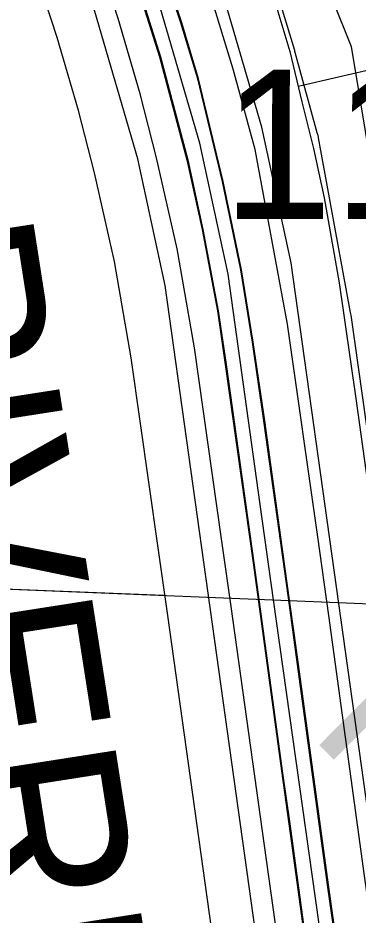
# Model space of a CAD drawing. Extents: x -132.8 to -73.3, y -60 to -26.
# Drawn here: x -123.3422 to -123.1827, y -46.4356 to -46.015 of the extents above; entities that cross this region are included whole.
import ezdxf

# ---------------------------------------------------------------- set-up
doc = ezdxf.new("R2010")
doc.units = 0
for name, color, linetype in [('tdCoDivCarto', 7, 'Continuous'), ('tdCoInt', 7, 'Continuous'), ('tdCoIntCL', 7, 'Continuous'), ('tdCoIntRte', 7, 'Continuous'), ('tdCoPrimary', 7, 'Continuous'), ('tdCoRRCL', 7, 'Continuous'), ('tdCoSecRdNmbr', 7, 'Continuous'), ('tdCoSecRdTxt', 7, 'Continuous'), ('tdCoSecRteBand', 7, 'Continuous'), ('tdCoSecRteCL', 7, 'Continuous'), ('tdCoSectLine', 7, 'Continuous'), ('tdCoSectLinePart', 7, 'Continuous'), ('tdCoSurfGravel', 7, 'Continuous'), ('tdStHwyIntRefPost1', 7, 'Continuous')]:
    doc.layers.add(name, color=color, linetype=linetype)

msp = doc.modelspace()

# ---------------------------------------------------------------- linework, layer by layer
at = {"layer": 'tdCoDivCarto'}
for p, q in [((-123.26541, -46.01725), (-123.27774, -45.98026)), ((-123.28725, -45.99555), (-123.27542, -46.03328)), ((-123.25752, -46.04363), (-123.26541, -46.01725)), ((-123.27542, -46.03328), (-123.26259, -46.08161)), ((-123.24593, -46.09172), (-123.25752, -46.04363)), ((-123.26259, -46.08161), (-123.25544, -46.11416)), ((-123.2373, -46.13315), (-123.24593, -46.09172)), ((-123.25544, -46.11416), (-123.24829, -46.15239)), ((-123.23187, -46.16694), (-123.2373, -46.13315)), ((-123.24829, -46.15239), (-123.24459, -46.17754)), ((-123.22645, -46.20393), (-123.23187, -46.16694)), ((-123.24459, -46.17754), (-123.23152, -46.27051)), ((-123.21499, -46.28682), (-123.22645, -46.20393)), ((-123.23152, -46.27051), (-123.22903, -46.28875)), ((-123.22903, -46.28875), (-123.21821, -46.36792)), ((-123.2127, -46.3034), (-123.21499, -46.28682)), ((-123.2127, -46.3034), (-123.21499, -46.28682)), ((-123.21066, -46.31811), (-123.2127, -46.3034)), ((-123.19661, -46.42144), (-123.21066, -46.31811)), ((-123.21821, -46.36792), (-123.21475, -46.39283)), ((-123.21475, -46.39283), (-123.20045, -46.49764)), ((-123.186, -46.49542), (-123.19661, -46.42144))]:
    msp.add_line(p, q, dxfattribs=at)
for points in [[(-123.68659, -45.35046), (-123.65626, -45.39214), (-123.63078, -45.42835), (-123.578, -45.5011), (-123.49194, -45.6244), (-123.43842, -45.69986), (-123.4113, -45.73883), (-123.38516, -45.78001), (-123.35754, -45.82933), (-123.33362, -45.87841), (-123.31611, -45.91786), (-123.29786, -45.96447), (-123.28725, -45.99555), (-123.27542, -46.03328), (-123.26259, -46.08161), (-123.25544, -46.11416), (-123.24829, -46.15239), (-123.24459, -46.17754), (-123.23152, -46.27051), (-123.22903, -46.28875)], [(-123.68659, -45.35046), (-123.65626, -45.39214), (-123.63078, -45.42835), (-123.578, -45.5011), (-123.49194, -45.6244), (-123.43842, -45.69986), (-123.4113, -45.73883), (-123.38516, -45.78001), (-123.35754, -45.82933), (-123.33362, -45.87841), (-123.31611, -45.91786), (-123.29786, -45.96447), (-123.28725, -45.99555), (-123.27542, -46.03328), (-123.26259, -46.08161), (-123.25544, -46.11416), (-123.24829, -46.15239), (-123.24459, -46.17754), (-123.23152, -46.27051), (-123.22903, -46.28875)], [(-123.68659, -45.35046), (-123.65626, -45.39214), (-123.63078, -45.42835), (-123.578, -45.5011), (-123.49194, -45.6244), (-123.43842, -45.69986), (-123.4113, -45.73883), (-123.38516, -45.78001), (-123.35754, -45.82933), (-123.33362, -45.87841), (-123.31611, -45.91786), (-123.29786, -45.96447), (-123.28725, -45.99555), (-123.27542, -46.03328), (-123.26259, -46.08161), (-123.25544, -46.11416), (-123.24829, -46.15239), (-123.24459, -46.17754), (-123.23152, -46.27051), (-123.22903, -46.28875)], [(-123.21499, -46.28682), (-123.22645, -46.20393), (-123.23187, -46.16694), (-123.2373, -46.13315), (-123.24593, -46.09172), (-123.25752, -46.04363), (-123.26541, -46.01725), (-123.27774, -45.98026), (-123.28736, -45.95387), (-123.30314, -45.91269), (-123.32016, -45.87348), (-123.33816, -45.83648), (-123.36405, -45.78914), (-123.39463, -45.73957), (-123.4299, -45.68803), (-123.47552, -45.62366), (-123.5172, -45.56448), (-123.59438, -45.45794), (-123.61855, -45.42416), (-123.66037, -45.36362)], [(-123.21499, -46.28682), (-123.22645, -46.20393), (-123.23187, -46.16694), (-123.2373, -46.13315), (-123.24593, -46.09172), (-123.25752, -46.04363), (-123.26541, -46.01725), (-123.27774, -45.98026), (-123.28736, -45.95387), (-123.30314, -45.91269), (-123.32016, -45.87348), (-123.33816, -45.83648), (-123.36405, -45.78914), (-123.39463, -45.73957), (-123.4299, -45.68803), (-123.47552, -45.62366), (-123.5172, -45.56448), (-123.59438, -45.45794), (-123.61855, -45.42416), (-123.66037, -45.36362)], [(-123.21499, -46.28682), (-123.22645, -46.20393), (-123.23187, -46.16694), (-123.2373, -46.13315), (-123.24593, -46.09172), (-123.25752, -46.04363), (-123.26541, -46.01725), (-123.27774, -45.98026), (-123.28736, -45.95387), (-123.30314, -45.91269), (-123.32016, -45.87348), (-123.33816, -45.83648), (-123.36405, -45.78914), (-123.39463, -45.73957), (-123.4299, -45.68803), (-123.47552, -45.62366), (-123.5172, -45.56448), (-123.59438, -45.45794), (-123.61855, -45.42416), (-123.66037, -45.36362)], [(-123.22903, -46.28875), (-123.21821, -46.36792), (-123.21475, -46.39283), (-123.20045, -46.49764), (-123.1965, -46.52649), (-123.18615, -46.60097), (-123.17385, -46.68982)], [(-123.22903, -46.28875), (-123.21821, -46.36792), (-123.21475, -46.39283), (-123.20045, -46.49764), (-123.1965, -46.52649), (-123.18615, -46.60097), (-123.17385, -46.68982)], [(-123.22903, -46.28875), (-123.21821, -46.36792), (-123.21475, -46.39283), (-123.20045, -46.49764), (-123.1965, -46.52649), (-123.18615, -46.60097), (-123.17385, -46.68982)], [(-123.15545, -46.71658), (-123.16899, -46.61527), (-123.186, -46.49542), (-123.19661, -46.42144), (-123.21066, -46.31811), (-123.21499, -46.28682)], [(-123.15545, -46.71658), (-123.16899, -46.61527), (-123.186, -46.49542), (-123.19661, -46.42144), (-123.21066, -46.31811), (-123.21499, -46.28682)], [(-123.15305, -46.73372), (-123.15518, -46.7186), (-123.16899, -46.61527), (-123.186, -46.49542), (-123.19661, -46.42144), (-123.21066, -46.31811), (-123.2127, -46.3034)]]:
    msp.add_lwpolyline(points, dxfattribs=at)
at = {"layer": 'tdCoInt'}
for points in [[(-123.19689, -47.64969), (-123.15587, -47.57914), (-123.13025, -47.51594), (-123.10652, -47.38398), (-123.1111, -47.00162), (-123.11448, -46.89262), (-123.12468, -46.76865), (-123.21401, -46.12989), (-123.22788, -46.06626), (-123.24899, -45.99383), (-123.26669, -45.94208), (-123.2903, -45.88715), (-123.33052, -45.80193), (-123.37601, -45.72709), (-123.50419, -45.54213), (-123.69017, -45.28281)], [(-123.29698, -47.69009), (-123.24768, -47.61769), (-123.20987, -47.55265), (-123.1882, -47.49918), (-123.16657, -47.37891), (-123.17109, -47.00292), (-123.17443, -46.89512), (-123.1843, -46.77553), (-123.27313, -46.14041), (-123.28606, -46.08107), (-123.30621, -46.01194), (-123.32272, -45.96367), (-123.36923, -45.86024), (-123.38334, -45.83056), (-123.42644, -45.75965), (-123.55308, -45.57692), (-123.74046, -45.31564)]]:
    msp.add_lwpolyline(points, dxfattribs=at)
at = {"layer": 'tdCoIntCL'}
msp.add_lwpolyline([(-123.17972, -46.59078), (-123.22232, -46.28778), (-123.22859, -46.24315), (-123.24357, -46.13515), (-123.25697, -46.07366), (-123.2776, -46.00289), (-123.29471, -45.95288), (-123.31767, -45.89945), (-123.3421, -45.84743), (-123.35693, -45.81624), (-123.36969, -45.7954), (-123.40123, -45.74337), (-123.47655, -45.63373), (-123.52863, -45.55953), (-123.52868, -45.55946), (-123.63292, -45.41411), (-123.64916, -45.39147), (-123.68187, -45.34586)], dxfattribs=at)
at = {"layer": 'tdCoIntRte'}
for points in [[(-123.68697, -45.35046), (-123.65664, -45.39214), (-123.63116, -45.42835), (-123.57838, -45.5011), (-123.49232, -45.6244), (-123.4388, -45.69986), (-123.41168, -45.73883), (-123.38554, -45.78001), (-123.35792, -45.82933), (-123.334, -45.87841), (-123.31649, -45.91786), (-123.29824, -45.96447), (-123.28763, -45.99555), (-123.2758, -46.03328), (-123.26297, -46.08161), (-123.25582, -46.11416), (-123.24867, -46.15239), (-123.24497, -46.17754), (-123.2319, -46.27051), (-123.22941, -46.28875), (-123.21858, -46.36792), (-123.21513, -46.39283), (-123.20083, -46.49764)], [(-123.68697, -45.35046), (-123.65664, -45.39214), (-123.63116, -45.42835), (-123.57838, -45.5011), (-123.49232, -45.6244), (-123.4388, -45.69986), (-123.41168, -45.73883), (-123.38554, -45.78001), (-123.35792, -45.82933), (-123.334, -45.87841), (-123.31649, -45.91786), (-123.29824, -45.96447), (-123.28763, -45.99555), (-123.2758, -46.03328), (-123.26297, -46.08161), (-123.25582, -46.11416), (-123.24867, -46.15239), (-123.24497, -46.17754), (-123.2319, -46.27051), (-123.22941, -46.28875), (-123.21858, -46.36792), (-123.21513, -46.39283), (-123.20083, -46.49764)], [(-123.18638, -46.49542), (-123.19699, -46.42144), (-123.21104, -46.31811), (-123.21537, -46.28682), (-123.22683, -46.20393), (-123.23225, -46.16694), (-123.23768, -46.13315), (-123.24631, -46.09172), (-123.2579, -46.04363), (-123.26579, -46.01725), (-123.27812, -45.98026), (-123.28774, -45.95387), (-123.30352, -45.91269), (-123.32054, -45.87348), (-123.33854, -45.83648), (-123.36443, -45.78914), (-123.39501, -45.73957), (-123.43028, -45.68803), (-123.4759, -45.62366), (-123.51757, -45.56448), (-123.59476, -45.45794), (-123.61893, -45.42416), (-123.66075, -45.36362)], [(-123.18638, -46.49542), (-123.19699, -46.42144), (-123.21104, -46.31811), (-123.21537, -46.28682), (-123.22683, -46.20393), (-123.23225, -46.16694), (-123.23768, -46.13315), (-123.24631, -46.09172), (-123.2579, -46.04363), (-123.26579, -46.01725), (-123.27812, -45.98026), (-123.28774, -45.95387), (-123.30352, -45.91269), (-123.32054, -45.87348), (-123.33854, -45.83648), (-123.36443, -45.78914), (-123.39501, -45.73957), (-123.43028, -45.68803), (-123.4759, -45.62366), (-123.51757, -45.56448), (-123.59476, -45.45794), (-123.61893, -45.42416), (-123.66075, -45.36362)]]:
    msp.add_lwpolyline(points, dxfattribs=at)
at = {"layer": 'tdCoPrimary'}
msp.add_line((-123.2127, -46.3034), (-123.21499, -46.28682), dxfattribs=at)
msp.add_line((-123.2127, -46.3034), (-123.21499, -46.28682), dxfattribs=at)
for points in [[(-123.68659, -45.35046), (-123.65626, -45.39214), (-123.63078, -45.42835), (-123.578, -45.5011), (-123.49194, -45.6244), (-123.43842, -45.69986), (-123.4113, -45.73883), (-123.38516, -45.78001), (-123.35754, -45.82933), (-123.33362, -45.87841), (-123.31611, -45.91786), (-123.29786, -45.96447), (-123.28725, -45.99555), (-123.27542, -46.03328), (-123.26259, -46.08161), (-123.25544, -46.11416), (-123.24829, -46.15239), (-123.24459, -46.17754), (-123.23152, -46.27051), (-123.22903, -46.28875)], [(-123.68659, -45.35046), (-123.65626, -45.39214), (-123.63078, -45.42835), (-123.578, -45.5011), (-123.49194, -45.6244), (-123.43842, -45.69986), (-123.4113, -45.73883), (-123.38516, -45.78001), (-123.35754, -45.82933), (-123.33362, -45.87841), (-123.31611, -45.91786), (-123.29786, -45.96447), (-123.28725, -45.99555), (-123.27542, -46.03328), (-123.26259, -46.08161), (-123.25544, -46.11416), (-123.24829, -46.15239), (-123.24459, -46.17754), (-123.23152, -46.27051), (-123.22903, -46.28875)], [(-123.68659, -45.35046), (-123.65626, -45.39214), (-123.63078, -45.42835), (-123.578, -45.5011), (-123.49194, -45.6244), (-123.43842, -45.69986), (-123.4113, -45.73883), (-123.38516, -45.78001), (-123.35754, -45.82933), (-123.33362, -45.87841), (-123.31611, -45.91786), (-123.29786, -45.96447), (-123.28725, -45.99555), (-123.27542, -46.03328), (-123.26259, -46.08161), (-123.25544, -46.11416), (-123.24829, -46.15239), (-123.24459, -46.17754), (-123.23152, -46.27051), (-123.22903, -46.28875), (-123.21821, -46.36792), (-123.21475, -46.39283), (-123.20045, -46.49764)], [(-123.21499, -46.28682), (-123.22645, -46.20393), (-123.23187, -46.16694), (-123.2373, -46.13315), (-123.24593, -46.09172), (-123.25752, -46.04363), (-123.26541, -46.01725), (-123.27774, -45.98026), (-123.28736, -45.95387), (-123.30314, -45.91269), (-123.32016, -45.87348), (-123.33816, -45.83648), (-123.36405, -45.78914), (-123.39463, -45.73957), (-123.4299, -45.68803), (-123.47552, -45.62366), (-123.5172, -45.56448), (-123.59438, -45.45794), (-123.61855, -45.42416), (-123.66037, -45.36362)], [(-123.21499, -46.28682), (-123.22645, -46.20393), (-123.23187, -46.16694), (-123.2373, -46.13315), (-123.24593, -46.09172), (-123.25752, -46.04363), (-123.26541, -46.01725), (-123.27774, -45.98026), (-123.28736, -45.95387), (-123.30314, -45.91269), (-123.32016, -45.87348), (-123.33816, -45.83648), (-123.36405, -45.78914), (-123.39463, -45.73957), (-123.4299, -45.68803), (-123.47552, -45.62366), (-123.5172, -45.56448), (-123.59438, -45.45794), (-123.61855, -45.42416), (-123.66037, -45.36362)], [(-123.186, -46.49542), (-123.19661, -46.42144), (-123.21066, -46.31811), (-123.2127, -46.3034), (-123.21499, -46.28682), (-123.22645, -46.20393), (-123.23187, -46.16694), (-123.2373, -46.13315), (-123.24593, -46.09172), (-123.25752, -46.04363), (-123.26541, -46.01725), (-123.27774, -45.98026), (-123.28736, -45.95387), (-123.30314, -45.91269), (-123.32016, -45.87348), (-123.33816, -45.83648), (-123.36405, -45.78914), (-123.39463, -45.73957), (-123.4299, -45.68803), (-123.47552, -45.62366), (-123.5172, -45.56448), (-123.59438, -45.45794), (-123.61855, -45.42416), (-123.66037, -45.36362)], [(-123.22903, -46.28875), (-123.21821, -46.36792), (-123.21475, -46.39283), (-123.20045, -46.49764), (-123.1965, -46.52649), (-123.18615, -46.60097), (-123.17385, -46.68982)], [(-123.22903, -46.28875), (-123.21821, -46.36792), (-123.21475, -46.39283), (-123.20045, -46.49764), (-123.1965, -46.52649), (-123.18615, -46.60097), (-123.17385, -46.68982)], [(-123.15305, -46.73372), (-123.15518, -46.7186), (-123.16899, -46.61527), (-123.186, -46.49542), (-123.19661, -46.42144), (-123.21066, -46.31811), (-123.2127, -46.3034)], [(-123.15305, -46.73372), (-123.15518, -46.7186), (-123.16899, -46.61527), (-123.186, -46.49542), (-123.19661, -46.42144), (-123.21066, -46.31811), (-123.2127, -46.3034)]]:
    msp.add_lwpolyline(points, dxfattribs=at)
at = {"layer": 'tdCoRRCL'}
msp.add_line((-123.21071, -46.04706), (-123.13768, -46.03002), dxfattribs=at)
for points in [[(-124.56441, -39.58277), (-124.59502, -40.99697), (-124.62126, -41.69986), (-124.64443, -42.5874), (-124.61743, -42.70169), (-124.59894, -42.77948), (-124.57448, -42.87004), (-124.36447, -43.41034), (-124.28789, -43.62059), (-124.20724, -43.85618), (-124.00071, -44.40901), (-123.83109, -44.9246), (-123.75422, -45.12382), (-123.67243, -45.25532), (-123.34073, -45.72941), (-123.31155, -45.76015), (-123.21558, -45.95355), (-123.18597, -46.02848), (-123.11918, -46.43252), (-123.02482, -47.17174), (-122.96612, -47.70495)], [(-123.22171, -46.00735), (-123.21463, -46.03068), (-123.20913, -46.05427), (-123.20362, -46.07629), (-123.19864, -46.09936), (-123.19156, -46.13921), (-123.1837, -46.19347), (-123.1719, -46.27893)]]:
    msp.add_lwpolyline(points, dxfattribs=at)
at = {"layer": 'tdCoSecRteBand'}
for points in [[(-123.23858, -46.53338), (-123.25535, -46.41378), (-123.25535, -46.41376), (-123.25535, -46.41375), (-123.27187, -46.29518), (-123.27638, -46.2635), (-123.28906, -46.17437), (-123.29699, -46.1292), (-123.30636, -46.08763), (-123.31376, -46.05848), (-123.32385, -46.02414), (-123.33798, -45.98054), (-123.35496, -45.93749), (-123.37295, -45.896), (-123.39108, -45.85951), (-123.41145, -45.82235), (-123.43991, -45.77509), (-123.46362, -45.73928), (-123.4885, -45.7027), (-123.57287, -45.58389), (-123.64653, -45.48115), (-123.73701, -45.35592)], [(-123.23524, -45.95597), (-123.21256, -46.0302), (-123.21243, -46.03061), (-123.21232, -46.03102), (-123.20196, -46.06876), (-123.20162, -46.07), (-123.20138, -46.07128), (-123.18634, -46.15315), (-123.18623, -46.15374), (-123.18615, -46.15434), (-123.17193, -46.25403)]]:
    msp.add_lwpolyline(points, dxfattribs=at)
at = {"layer": 'tdCoSecRteCL'}
for points in [[(-123.20887, -46.52922), (-123.22564, -46.40961), (-123.24216, -46.29099), (-123.24667, -46.25927), (-123.25942, -46.16966), (-123.26756, -46.1233), (-123.27718, -46.08064), (-123.28482, -46.05055), (-123.29518, -46.01529), (-123.30973, -45.97041), (-123.32724, -45.92602), (-123.34574, -45.88335), (-123.36448, -45.84562), (-123.38544, -45.8074), (-123.41454, -45.75906), (-123.43871, -45.72257), (-123.46386, -45.68557), (-123.54845, -45.56646), (-123.62218, -45.46363), (-123.71269, -45.33835)], [(-123.05973, -47.28302), (-123.05999, -47.28088), (-123.07701, -47.15387), (-123.09452, -47.02663), (-123.11301, -46.89814), (-123.12731, -46.79383), (-123.14433, -46.67028), (-123.16209, -46.5413), (-123.17959, -46.41726), (-123.19636, -46.29519), (-123.20163, -46.25826), (-123.21585, -46.15857), (-123.23089, -46.0767), (-123.24125, -46.03897), (-123.26393, -45.96474), (-123.28416, -45.91196), (-123.31301, -45.84785), (-123.3394, -45.79803), (-123.37195, -45.74353), (-123.3819, -45.72851)]]:
    msp.add_lwpolyline(points, dxfattribs=at)
at = {"layer": 'tdCoSectLine'}
msp.add_lwpolyline([(-123.37615, -46.2815), (-122.75135, -46.307)], dxfattribs=at)
at = {"layer": 'tdCoSectLinePart'}
msp.add_lwpolyline([(-123.37615, -46.2815), (-123.27392, -46.28567)], dxfattribs=at)
at = {"layer": 'tdCoSurfGravel'}
for points in [[(-123.24667, -46.25927), (-123.25942, -46.16966), (-123.26756, -46.1233), (-123.27718, -46.08064), (-123.28482, -46.05055), (-123.29518, -46.01529), (-123.30973, -45.97041), (-123.32724, -45.92602), (-123.34574, -45.88335), (-123.36448, -45.84562), (-123.38544, -45.8074), (-123.41454, -45.75906), (-123.43871, -45.72257), (-123.46386, -45.68557), (-123.54845, -45.56646), (-123.62218, -45.46363), (-123.71269, -45.33835), (-123.74157, -45.29741)], [(-123.20163, -46.25826), (-123.21585, -46.15857), (-123.23089, -46.0767), (-123.24125, -46.03897), (-123.26393, -45.96474), (-123.28416, -45.91196), (-123.31301, -45.84785), (-123.3394, -45.79803), (-123.37195, -45.74353), (-123.3819, -45.72851), (-123.41313, -45.68139), (-123.47602, -45.59261), (-123.50142, -45.55636), (-123.58773, -45.43429), (-123.67256, -45.31542)], [(-123.20887, -46.52922), (-123.22564, -46.40961), (-123.24216, -46.29099), (-123.24667, -46.25927)], [(-123.05973, -47.28302), (-123.05999, -47.28088), (-123.07701, -47.15387), (-123.09452, -47.02663), (-123.11301, -46.89814), (-123.12731, -46.79383), (-123.14433, -46.67028), (-123.16209, -46.5413), (-123.17959, -46.41726), (-123.19636, -46.29519), (-123.20163, -46.25826)]]:
    msp.add_lwpolyline(points, dxfattribs=at)

# ---------------------------------------------------------------- texts
at = {"layer": 'tdCoSecRdNmbr'}
msp.add_text('1108', height=0.07, rotation=359.9079, dxfattribs=at).set_placement((-123.2466, -46.1092))
at = {"layer": 'tdCoSecRdTxt'}
msp.add_text('RIVERROAD N', height=0.08, rotation=278.8749, dxfattribs=at).set_placement((-123.41528, -46.11536))
at = {"layer": 'tdStHwyIntRefPost1'}
msp.add_text('‒‒58', height=0.1, rotation=45, dxfattribs=at).set_placement((-123.17135, -46.38537))

doc.saveas('drawing.dxf')
